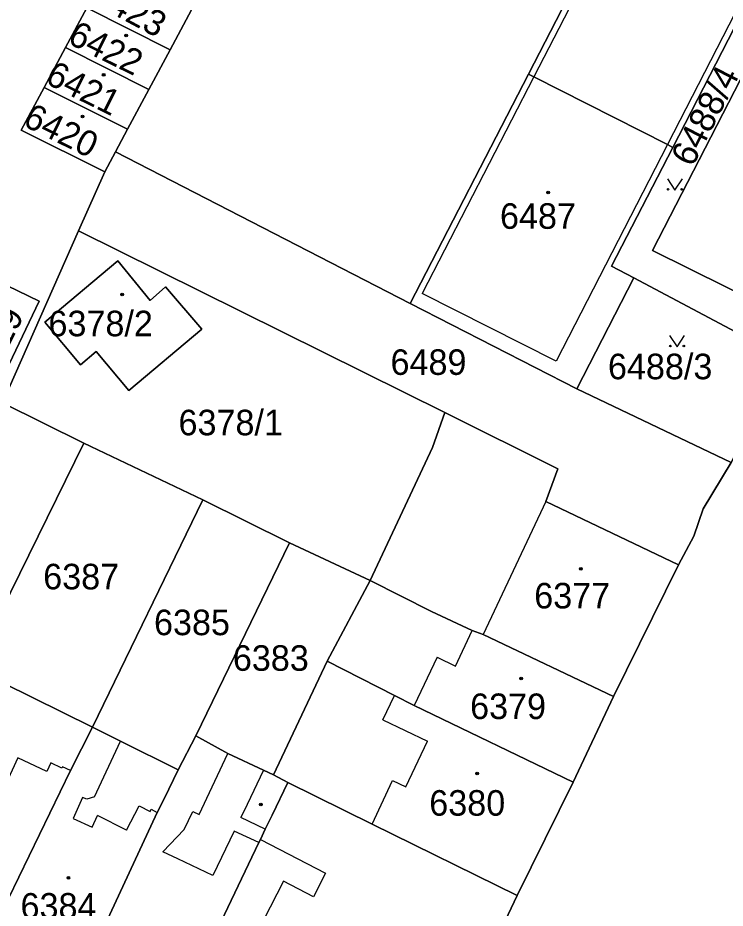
# Model space of a CAD drawing. Extents: x -596233 to -595156, y -1161235 to -1159375.
# Drawn here: x -595814.5 to -595767.4, y -1159733.8 to -1159674.5 of the extents above; entities that cross this region are included whole.
import ezdxf

# ---------------------------------------------------------------- set-up
doc = ezdxf.new("R2010")
doc.units = 0
for name, color, linetype in [('KN_CAR_KR', 7, 'Continuous'), ('KN_KULTURY', 7, 'Continuous'), ('KN_PARC_CIS_POZ', 7, 'Continuous'), ('KN_PARC_CIS_STAV', 7, 'Continuous'), ('KN_PARC_PLOCHA', 7, 'Continuous'), ('parcely_l', 7, 'Continuous')]:
    doc.layers.add(name, color=color, linetype=linetype)

msp = doc.modelspace()

# ---------------------------------------------------------------- linework, layer by layer
at = {"layer": 'KN_CAR_KR'}
for points in [[(-595772.76, -1159664.2), (-595780.12, -1159678.47)], [(-595763.85, -1159668.63), (-595771.23, -1159682.98)], [(-595780.12, -1159678.47), (-595787.56, -1159692.89)], [(-595771.23, -1159682.98), (-595778.64, -1159697.38)], [(-595778.64, -1159697.38), (-595787.56, -1159692.89)], [(-595779.33, -1159706.72), (-595783.49, -1159715.57)], [(-595785.35, -1159717.67), (-595784.23, -1159715.31)], [(-595786.57, -1159717.09), (-595788.09, -1159720.3)], [(-595786.57, -1159717.09), (-595785.35, -1159717.67)], [(-595790.17, -1159721.26), (-595789.4, -1159719.63)], [(-595790.17, -1159721.26), (-595787.2, -1159722.67)], [(-595809.39, -1159726.38), (-595807.64, -1159722.67)], [(-595788.64, -1159725.7), (-595787.2, -1159722.67)], [(-595814.48, -1159723.79), (-595815.38, -1159725.72)], [(-595812.55, -1159724.69), (-595814.48, -1159723.79)], [(-595802.42, -1159727.54), (-595800.5, -1159723.49)], [(-595812.29, -1159724.12), (-595812.55, -1159724.69)], [(-595811.56, -1159724.46), (-595812.29, -1159724.12)], [(-595811.52, -1159724.37), (-595811.56, -1159724.46)], [(-595810.97, -1159724.63), (-595811.52, -1159724.37)], [(-595798.12, -1159724.59), (-595799.22, -1159726.88)], [(-595790.88, -1159728.2), (-595789.53, -1159725.29)], [(-595789.53, -1159725.29), (-595788.64, -1159725.7)], [(-595810.17, -1159726.42), (-595810.8, -1159727.81)], [(-595809.9, -1159726.54), (-595810.17, -1159726.42)], [(-595809.39, -1159726.38), (-595809.9, -1159726.54)], [(-595807.25, -1159728.59), (-595806.4, -1159726.98)], [(-595806.4, -1159726.98), (-595805.68, -1159727.35)], [(-595805.68, -1159727.35), (-595805.61, -1159727.2)], [(-595805.61, -1159727.2), (-595805.2, -1159727.41)], [(-595803.4, -1159728.56), (-595802.83, -1159727.35)], [(-595802.83, -1159727.35), (-595802.42, -1159727.54)], [(-595799.22, -1159726.88), (-595799.63, -1159727.75)], [(-595810.8, -1159727.81), (-595809.53, -1159728.39)], [(-595809.53, -1159728.39), (-595809.18, -1159727.62)], [(-595807.25, -1159728.59), (-595809.18, -1159727.62)], [(-595798.01, -1159728.52), (-595799.63, -1159727.75)], [(-595804.82, -1159730.04), (-595803.4, -1159728.56)], [(-595800.07, -1159728.65), (-595801.49, -1159731.62)], [(-595798.44, -1159729.42), (-595800.07, -1159728.65)], [(-595798.32, -1159729.22), (-595793.99, -1159731.45)], [(-595803.83, -1159730.51), (-595804.82, -1159730.04)], [(-595801.49, -1159731.62), (-595803.83, -1159730.51)], [(-595793.99, -1159731.45), (-595794.8, -1159733.02)], [(-595796.79, -1159731.99), (-595799.01, -1159736.31)], [(-595794.8, -1159733.02), (-595796.79, -1159731.99)]]:
    msp.add_lwpolyline(points, dxfattribs=at)
at = {"layer": 'KN_KULTURY'}
for points in [[(-595771.2318, -1159685.2516), (-595770.7318, -1159686.0016), (-595770.2318, -1159685.2516)], [(-595771.0818, -1159695.6816), (-595770.5818, -1159696.4316), (-595770.0818, -1159695.6816)]]:
    msp.add_lwpolyline(points, dxfattribs=at)
for centre, radius in [((-595807.27, -1159675.72), 0.09), ((-595807.27, -1159675.72), 0.0398), ((-595808.77, -1159678.33), 0.09), ((-595808.77, -1159678.33), 0.0398), ((-595810.17, -1159681.1), 0.09), ((-595810.17, -1159681.1), 0.0398), ((-595771.182, -1159685.9514), 0.05), ((-595770.2826, -1159685.9514), 0.05), ((-595779.17, -1159686.17), 0.09), ((-595779.17, -1159686.17), 0.0398), ((-595807.54, -1159692.95), 0.09), ((-595807.54, -1159692.95), 0.0398), ((-595771.032, -1159696.3814), 0.05), ((-595770.1326, -1159696.3814), 0.05), ((-595776.99, -1159711.21), 0.09), ((-595776.99, -1159711.21), 0.0398), ((-595780.97, -1159718.5), 0.09), ((-595780.97, -1159718.5), 0.0398), ((-595783.9, -1159724.83), 0.09), ((-595783.9, -1159724.83), 0.0398), ((-595798.31, -1159726.89), 0.09), ((-595798.31, -1159726.89), 0.0398), ((-595811.12, -1159731.76), 0.09), ((-595811.12, -1159731.76), 0.0398)]:
    msp.add_circle(centre, radius, dxfattribs=at)
at = {"layer": 'KN_PARC_PLOCHA'}
for points in [[(-595784.28, -1159739.35), (-595781.24, -1159732.95), (-595777.51, -1159725.4), (-595774.82, -1159719.71), (-595770.49, -1159710.94), (-595769.46, -1159709.03), (-595768.84, -1159707.21), (-595766.99, -1159704.12), (-595763.48, -1159697.15), (-595762.36, -1159694.91), (-595759.01, -1159687.95), (-595749.8, -1159670.17), (-595749.03, -1159668.37), (-595747.8, -1159666.19), (-595740.01, -1159652.19), (-595738.28, -1159649.05), (-595732.39, -1159638.84), (-595731.14, -1159636.79), (-595730.24, -1159635.09), (-595718.67, -1159615.82), (-595715.76, -1159611.5), (-595714.46, -1159609.36), (-595706.34, -1159596.54)], [(-595764.82, -1159647.94), (-595773.12, -1159664.02), (-595780.48, -1159678.29), (-595788.35, -1159693.54), (-595807.99, -1159683.46), (-595807.18, -1159681.96), (-595805.76, -1159679.31), (-595804.34, -1159676.66), (-595802.91, -1159674.02), (-595801.49, -1159671.37), (-595800.07, -1159668.72), (-595798.65, -1159666.08), (-595797.22, -1159663.43), (-595795.8, -1159660.78), (-595794.38, -1159658.13), (-595792.95, -1159655.49), (-595791.53, -1159652.84), (-595790.11, -1159650.19), (-595788.59, -1159647.37), (-595779.33, -1159630.18), (-595740.01, -1159652.19)], [(-595809.88, -1159673.87), (-595811.31, -1159676.52), (-595812.74, -1159679.18), (-595814.26, -1159682.01), (-595808.7, -1159684.78), (-595810.44, -1159688.71), (-595815.51, -1159700.16), (-595820.99, -1159697.46), (-595826.37, -1159695), (-595831.79, -1159692.39), (-595837.22, -1159689.74), (-595842.69, -1159687.13), (-595848.1, -1159684.54), (-595849.78, -1159683.71), (-595842.03, -1159668.28)], [(-595815.75, -1159698.99), (-595813.06, -1159693.39), (-595815.93, -1159692.01)]]:
    msp.add_lwpolyline(points, dxfattribs=at)
for points in [[(-595757.83, -1159661.39), (-595747.8, -1159666.19), (-595749.03, -1159668.37), (-595758.6, -1159663.53), (-595772.21, -1159690.02), (-595762.36, -1159694.91), (-595763.48, -1159697.15), (-595773.47, -1159691.85), (-595774.94, -1159691.07), (-595770.87, -1159683.16), (-595763.5, -1159668.81), (-595759.32, -1159660.68)], [(-595749.03, -1159668.37), (-595749.8, -1159670.17), (-595759.01, -1159687.95), (-595762.36, -1159694.91), (-595772.21, -1159690.02), (-595758.6, -1159663.53)], [(-595763.5, -1159668.81), (-595770.87, -1159683.16), (-595771.23, -1159682.98), (-595780.12, -1159678.47), (-595780.48, -1159678.29), (-595773.12, -1159664.02), (-595772.76, -1159664.2), (-595763.85, -1159668.63)], [(-595802.91, -1159674.02), (-595804.34, -1159676.66), (-595809.88, -1159673.87), (-595808.45, -1159671.21)], [(-595804.34, -1159676.66), (-595805.76, -1159679.31), (-595811.31, -1159676.52), (-595809.88, -1159673.87)], [(-595805.76, -1159679.31), (-595807.18, -1159681.96), (-595812.74, -1159679.18), (-595811.31, -1159676.52)], [(-595770.87, -1159683.16), (-595774.94, -1159691.07), (-595773.47, -1159691.85), (-595777.26, -1159699.23), (-595788.35, -1159693.54), (-595780.48, -1159678.29), (-595780.12, -1159678.47), (-595771.23, -1159682.98)], [(-595807.18, -1159681.96), (-595807.99, -1159683.46), (-595808.7, -1159684.78), (-595814.26, -1159682.01), (-595812.74, -1159679.18)], [(-595788.35, -1159693.54), (-595777.26, -1159699.23), (-595766.99, -1159704.12), (-595768.84, -1159707.21), (-595769.46, -1159709.03), (-595770.49, -1159710.94), (-595779.33, -1159706.72), (-595778.52, -1159704.54), (-595786.04, -1159700.81), (-595810.44, -1159688.71), (-595808.7, -1159684.78), (-595807.99, -1159683.46)], [(-595786.04, -1159700.81), (-595786.87, -1159703.13), (-595791.03, -1159711.97), (-595796.39, -1159709.47), (-595802.17, -1159706.61), (-595810.09, -1159702.84), (-595815.51, -1159700.16), (-595810.44, -1159688.71)], [(-595807.83, -1159690.7), (-595812.68, -1159694.8), (-595810.31, -1159697.63), (-595809.27, -1159696.75), (-595807.1, -1159699.34), (-595802.23, -1159695.25), (-595804.65, -1159692.45), (-595805.67, -1159693.35)], [(-595807.83, -1159690.7), (-595805.67, -1159693.35), (-595804.65, -1159692.45), (-595802.23, -1159695.25), (-595807.1, -1159699.34), (-595809.27, -1159696.75), (-595810.31, -1159697.63), (-595812.68, -1159694.8)], [(-595818.62, -1159697.62), (-595815.93, -1159692.01), (-595813.06, -1159693.39), (-595815.75, -1159698.99)], [(-595763.48, -1159697.15), (-595766.99, -1159704.12), (-595777.26, -1159699.23), (-595773.47, -1159691.85)], [(-595810.09, -1159702.84), (-595816.82, -1159716.49), (-595820.53, -1159714.65), (-595822.26, -1159713.79), (-595822.02, -1159713.3), (-595815.51, -1159700.16)], [(-595770.49, -1159710.94), (-595774.82, -1159719.71), (-595783.49, -1159715.57), (-595784.23, -1159715.31), (-595786.93, -1159714.05), (-595791.03, -1159711.97), (-595786.87, -1159703.13), (-595786.04, -1159700.81), (-595778.52, -1159704.54), (-595779.33, -1159706.72)], [(-595802.17, -1159706.61), (-595809.51, -1159721.74), (-595817.48, -1159717.82), (-595816.82, -1159716.49), (-595810.09, -1159702.84)], [(-595796.39, -1159709.47), (-595802.64, -1159722.31), (-595803.8, -1159724.58), (-595807.64, -1159722.67), (-595809.51, -1159721.74), (-595802.17, -1159706.61)], [(-595791.03, -1159711.97), (-595793.89, -1159717.34), (-595797.47, -1159724.91), (-595798.12, -1159724.59), (-595800.5, -1159723.49), (-595802.64, -1159722.31), (-595796.39, -1159709.47)], [(-595774.82, -1159719.71), (-595777.51, -1159725.4), (-595788.09, -1159720.3), (-595789.4, -1159719.63), (-595793.89, -1159717.34), (-595791.03, -1159711.97), (-595786.93, -1159714.05), (-595784.23, -1159715.31), (-595783.49, -1159715.57)], [(-595809.51, -1159721.74), (-595810.97, -1159724.63), (-595816.51, -1159735.97), (-595824.36, -1159732.23), (-595820.33, -1159723.67), (-595818.52, -1159719.94), (-595818.04, -1159718.63), (-595817.48, -1159717.82)], [(-595777.51, -1159725.4), (-595781.24, -1159732.95), (-595790.88, -1159728.2), (-595796.5, -1159725.43), (-595797.47, -1159724.91), (-595793.89, -1159717.34), (-595789.4, -1159719.63), (-595788.09, -1159720.3)], [(-595803.8, -1159724.58), (-595804.74, -1159726.51), (-595805.2, -1159727.41), (-595810.51, -1159738.84), (-595816.51, -1159735.97), (-595810.97, -1159724.63), (-595809.51, -1159721.74), (-595807.64, -1159722.67)], [(-595797.47, -1159724.91), (-595796.5, -1159725.43), (-595797.54, -1159727.59), (-595798.01, -1159728.52), (-595798.32, -1159729.22), (-595798.44, -1159729.42), (-595801.18, -1159735.19), (-595804.35, -1159741.8), (-595810.51, -1159738.84), (-595805.2, -1159727.41), (-595804.74, -1159726.51), (-595803.8, -1159724.58), (-595802.64, -1159722.31), (-595800.5, -1159723.49), (-595798.12, -1159724.59)], [(-595781.24, -1159732.95), (-595784.28, -1159739.35), (-595784.23, -1159739.37), (-595786.03, -1159743.15), (-595786.07, -1159743.12), (-595788.18, -1159747.55), (-595790.74, -1159748.39), (-595804.35, -1159741.8), (-595801.18, -1159735.19), (-595798.44, -1159729.42), (-595798.32, -1159729.22), (-595798.01, -1159728.52), (-595797.54, -1159727.59), (-595796.5, -1159725.43), (-595790.88, -1159728.2)]]:
    msp.add_lwpolyline(points, close=True, dxfattribs=at)
at = {"layer": 'parcely_l'}
for points in [[(-595749.03, -1159668.37), (-595758.6, -1159663.53), (-595772.21, -1159690.02), (-595762.36, -1159694.91)], [(-595780.48, -1159678.29), (-595773.12, -1159664.02)], [(-595770.87, -1159683.16), (-595763.5, -1159668.81)], [(-595809.88, -1159673.87), (-595811.31, -1159676.52)], [(-595804.34, -1159676.66), (-595809.88, -1159673.87)], [(-595802.91, -1159674.02), (-595804.34, -1159676.66)], [(-595812.74, -1159679.18), (-595811.31, -1159676.52)], [(-595811.31, -1159676.52), (-595805.76, -1159679.31)], [(-595804.34, -1159676.66), (-595805.76, -1159679.31)], [(-595788.35, -1159693.54), (-595780.48, -1159678.29)], [(-595780.48, -1159678.29), (-595780.12, -1159678.47), (-595771.23, -1159682.98), (-595770.87, -1159683.16)], [(-595812.74, -1159679.18), (-595814.26, -1159682.01), (-595808.7, -1159684.78)], [(-595807.18, -1159681.96), (-595812.74, -1159679.18)], [(-595805.76, -1159679.31), (-595807.18, -1159681.96)], [(-595807.18, -1159681.96), (-595807.99, -1159683.46)], [(-595808.7, -1159684.78), (-595807.99, -1159683.46)], [(-595807.99, -1159683.46), (-595788.35, -1159693.54)], [(-595773.47, -1159691.85), (-595774.94, -1159691.07), (-595770.87, -1159683.16)], [(-595808.7, -1159684.78), (-595810.44, -1159688.71)], [(-595810.44, -1159688.71), (-595815.51, -1159700.16)], [(-595810.44, -1159688.71), (-595786.04, -1159700.81)], [(-595807.83, -1159690.7), (-595805.67, -1159693.35), (-595804.65, -1159692.45), (-595802.23, -1159695.25), (-595807.1, -1159699.34), (-595809.27, -1159696.75), (-595810.31, -1159697.63), (-595812.68, -1159694.8), (-595807.83, -1159690.7)], [(-595818.62, -1159697.62), (-595815.75, -1159698.99), (-595813.06, -1159693.39), (-595815.93, -1159692.01)], [(-595777.26, -1159699.23), (-595773.47, -1159691.85)], [(-595773.47, -1159691.85), (-595763.48, -1159697.15)], [(-595777.26, -1159699.23), (-595788.35, -1159693.54)], [(-595766.99, -1159704.12), (-595777.26, -1159699.23)], [(-595810.09, -1159702.84), (-595815.51, -1159700.16)], [(-595791.03, -1159711.97), (-595786.87, -1159703.13), (-595786.04, -1159700.81)], [(-595786.04, -1159700.81), (-595778.52, -1159704.54), (-595779.33, -1159706.72), (-595770.49, -1159710.94)], [(-595816.82, -1159716.49), (-595810.09, -1159702.84)], [(-595810.09, -1159702.84), (-595802.17, -1159706.61)], [(-595770.49, -1159710.94), (-595769.46, -1159709.03), (-595768.84, -1159707.21), (-595766.99, -1159704.12)], [(-595802.17, -1159706.61), (-595809.51, -1159721.74)], [(-595802.17, -1159706.61), (-595796.39, -1159709.47)], [(-595796.39, -1159709.47), (-595802.64, -1159722.31)], [(-595796.39, -1159709.47), (-595791.03, -1159711.97)], [(-595770.49, -1159710.94), (-595774.82, -1159719.71)], [(-595791.03, -1159711.97), (-595793.89, -1159717.34)], [(-595774.82, -1159719.71), (-595783.49, -1159715.57), (-595784.23, -1159715.31), (-595786.93, -1159714.05), (-595791.03, -1159711.97)], [(-595809.51, -1159721.74), (-595817.48, -1159717.82)], [(-595793.89, -1159717.34), (-595797.47, -1159724.91)], [(-595777.51, -1159725.4), (-595788.09, -1159720.3), (-595789.4, -1159719.63), (-595793.89, -1159717.34)], [(-595777.51, -1159725.4), (-595774.82, -1159719.71)], [(-595816.51, -1159735.97), (-595810.97, -1159724.63), (-595809.51, -1159721.74)], [(-595803.8, -1159724.58), (-595807.64, -1159722.67), (-595809.51, -1159721.74)], [(-595803.8, -1159724.58), (-595802.64, -1159722.31)], [(-595802.64, -1159722.31), (-595800.5, -1159723.49), (-595798.12, -1159724.59), (-595797.47, -1159724.91)], [(-595810.51, -1159738.84), (-595805.2, -1159727.41), (-595804.74, -1159726.51), (-595803.8, -1159724.58)], [(-595797.47, -1159724.91), (-595796.5, -1159725.43)], [(-595796.5, -1159725.43), (-595797.54, -1159727.59), (-595798.01, -1159728.52), (-595798.32, -1159729.22), (-595798.44, -1159729.42), (-595801.18, -1159735.19), (-595804.35, -1159741.8)], [(-595796.5, -1159725.43), (-595790.88, -1159728.2), (-595781.24, -1159732.95)], [(-595781.24, -1159732.95), (-595777.51, -1159725.4)], [(-595790.74, -1159748.39), (-595788.18, -1159747.55), (-595786.07, -1159743.12), (-595786.03, -1159743.15), (-595784.23, -1159739.37), (-595784.28, -1159739.35), (-595781.24, -1159732.95)]]:
    msp.add_lwpolyline(points, dxfattribs=at)

# ---------------------------------------------------------------- texts
at = {"layer": 'KN_PARC_CIS_POZ'}
msp.add_text('6488/4', height=1.7, rotation=62.988787, dxfattribs=at).set_placement((-595769.5575, -1159684.5312))
for s, p in [('6489', (-595789.6666, -1159698.3)), ('6488/3', (-595775.1866, -1159698.59)), ('6378/1', (-595803.7866, -1159702.32)), ('6387', (-595812.7966, -1159712.57)), ('6385', (-595805.4166, -1159715.62)), ('6383', (-595800.1666, -1159717.99))]:
    msp.add_text(s, height=1.7, dxfattribs=at).set_placement(p)
at = {"layer": 'KN_PARC_CIS_STAV'}
for s, rotation, p in [('6423', 331.903406, (-595809.6594, -1159673.5122)), ('6422', 333.802727, (-595811.2565, -1159676.1941)), ('6421', 333.562763, (-595812.7507, -1159678.8524)), ('6420', 333.848538, (-595814.2376, -1159681.6764)), ('6419', 63.760524, (-595816.2679, -1159698.8555))]:
    msp.add_text(s, height=1.7, rotation=rotation, dxfattribs=at).set_placement(p)
for s, p in [('6487', (-595782.3766, -1159688.58)), ('6378/2', (-595812.4466, -1159695.73)), ('6377', (-595780.0966, -1159713.84)), ('6379', (-595784.3666, -1159721.2)), ('6380', (-595787.0866, -1159727.63)), ('6384', (-595814.3066, -1159734.48))]:
    msp.add_text(s, height=1.7, dxfattribs=at).set_placement(p)

doc.saveas('drawing.dxf')
